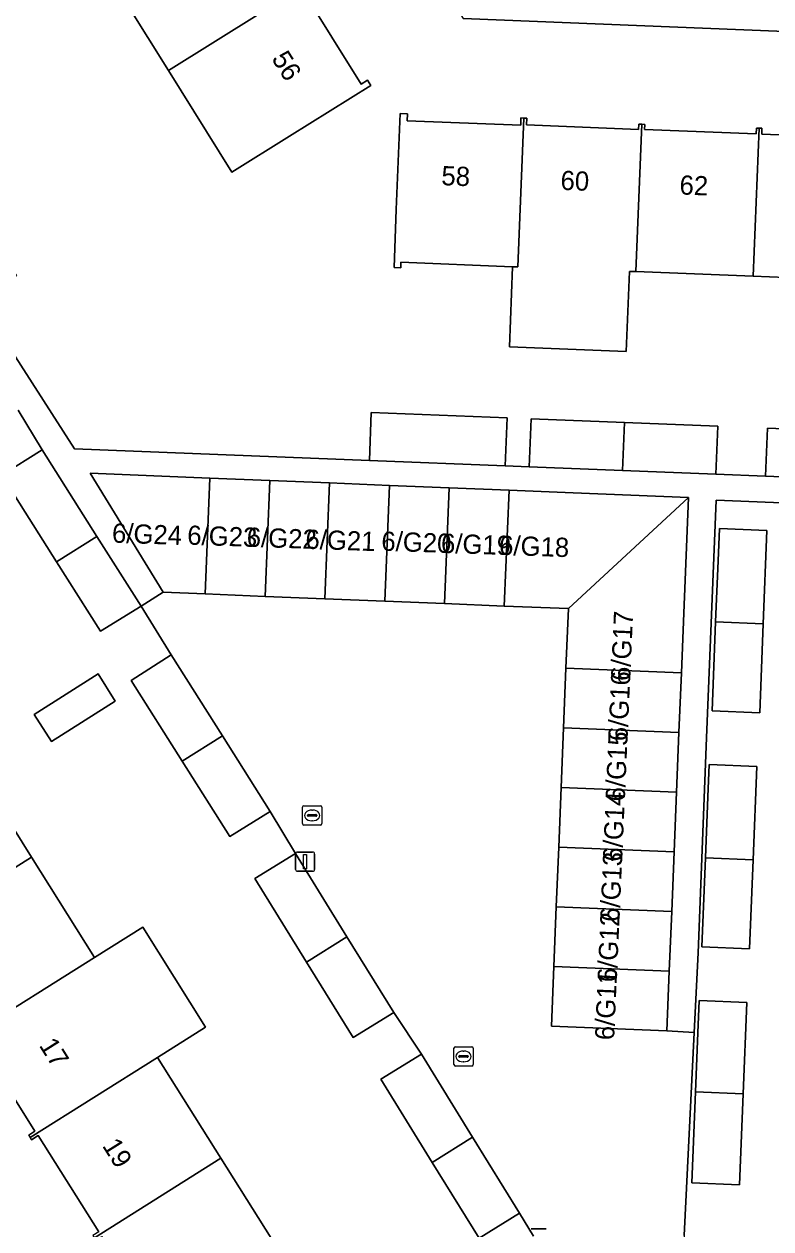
# Model space of a CAD drawing. Extents: x 160077 to 160948, y 386481 to 387498.
# Drawn here: x 160528.1 to 160567, y 386782.4 to 386845.2 of the extents above; entities that cross this region are included whole.
import ezdxf

# ---------------------------------------------------------------- set-up
doc = ezdxf.new("R2010")
doc.units = 0
for name, color, linetype in [('IMGEO_Erf', 7, 'Continuous'), ('IMGEO_Kolk', 7, 'Continuous'), ('IMGEO_Lichtmast', 7, 'Continuous'), ('IMGEO_Pand', 7, 'Continuous'), ('IMGEO_Pand_nummerreeks', 7, 'Continuous'), ('IMGEO_Rijbaan_lokaal_open', 7, 'Continuous'), ('IMGEO_Voetpad_open', 7, 'Continuous')]:
    doc.layers.add(name, color=color, linetype=linetype)

msp = doc.modelspace()

# ---------------------------------------------------------------- linework, layer by layer
at = {"layer": 'IMGEO_Erf'}
for points in [[(160542.627, 386846.954), (160545.689, 386842.035), (160546.018, 386842.24), (160546.192, 386841.96), (160541.948, 386839.318), (160538.946, 386837.449), (160535.647, 386842.748), (160532.432, 386847.913)], [(160593.096, 386843.756), (160550.987, 386845.461)], [(160516.381, 386845.329), (160522.416, 386835.99), (160523.119, 386834.899), (160525.219, 386836.185), (160527.742, 386832.055), (160525.741, 386830.829), (160530.763, 386823.035), (160546.111, 386822.428), (160546.21, 386824.94), (160553.278, 386824.66), (160553.179, 386822.148), (160554.431, 386822.098), (160554.53, 386824.611), (160559.386, 386824.418), (160564.241, 386824.226), (160564.142, 386821.714), (160566.735, 386821.612), (160566.834, 386824.124), (160571.69, 386823.932)], [(160572.045, 386831.792), (160566.092, 386832.028), (160559.978, 386832.271), (160559.644, 386832.284), (160559.479, 386828.115), (160553.402, 386828.356), (160553.566, 386832.525), (160547.751, 386832.755), (160547.74, 386832.471), (160547.391, 386832.485), (160547.511, 386835.51), (160547.709, 386840.506), (160548.085, 386840.491), (160548.071, 386840.128), (160553.985, 386839.893), (160554, 386840.276), (160554.152, 386840.27), (160554.305, 386840.264), (160554.291, 386839.912), (160560.121, 386839.681), (160560.131, 386839.952), (160560.285, 386839.946), (160560.44, 386839.939), (160560.43, 386839.673), (160566.245, 386839.442), (160566.257, 386839.747), (160566.4, 386839.741), (160566.544, 386839.735), (160566.532, 386839.43), (160572.442, 386839.196)], [(160554.647, 386782.033), (160553.926, 386783.231), (160551.816, 386781.929), (160549.385, 386785.866), (160546.706, 386790.207), (160548.816, 386791.509), (160547.375, 386793.68), (160545.265, 386792.378), (160542.844, 386796.3), (160540.155, 386800.656), (160542.265, 386801.958), (160540.953, 386804.156), (160538.843, 386802.854), (160536.365, 386806.772), (160533.705, 386810.978), (160535.799, 386812.306), (160534.224, 386814.846), (160532.114, 386813.544), (160529.827, 386817.16), (160526.976, 386821.668), (160529.07, 386822.996), (160527.823, 386825.053)], [(160525.268, 386806.959), (160528.526, 386801.773), (160531.807, 386796.552), (160534.313, 386798.126), (160537.583, 386792.921), (160535.077, 386791.347), (160538.379, 386786.092), (160541.666, 386780.859)], [(160532.022, 386782.265), (160528.872, 386787.278), (160528.524, 386787.059), (160528.45, 386787.178), (160528.377, 386787.294), (160528.702, 386787.499), (160525.566, 386792.477)]]:
    msp.add_lwpolyline(points, dxfattribs=at)
for points in [[(160573.995, 386801.319), (160574.258, 386807.464), (160574.522, 386813.61), (160574.793, 386819.934), (160564.157, 386820.359), (160563.663, 386807.989), (160563.216, 386796.797), (160563.013, 386792.635), (160562.497, 386782.073), (160561.948, 386770.818), (160562.319, 386770.798), (160563.373, 386770.74), (160563.39, 386771.133), (160566.383, 386771.005), (160569.377, 386770.877), (160572.37, 386770.748), (160572.684, 386770.735), (160572.941, 386776.737), (160573.205, 386782.883), (160573.468, 386789.029), (160573.732, 386795.174)], [(160566.612, 386813.924), (160566.427, 386809.292), (160563.948, 386809.39), (160564.133, 386814.023), (160564.26, 386817.202), (160564.327, 386818.888), (160566.806, 386818.789)], [(160531.983, 386811.317), (160532.881, 386809.9), (160529.556, 386807.791), (160528.657, 386809.208)], [(160565.9, 386797.001), (160563.421, 386797.099), (160563.606, 386801.73), (160563.733, 386804.911), (160563.8, 386806.597), (160566.279, 386806.498), (160566.085, 386801.632)], [(160565.562, 386789.444), (160565.373, 386784.711), (160562.894, 386784.809), (160563.083, 386789.542), (160563.206, 386792.621), (160563.273, 386794.307), (160565.752, 386794.208)]]:
    msp.add_lwpolyline(points, close=True, dxfattribs=at)
at = {"layer": 'IMGEO_Kolk'}
for p, q in [((160542.631, 386803.521), (160542.631, 386804.373)), ((160542.706, 386804.447), (160543.558, 386804.447)), ((160542.933, 386803.99), (160543.331, 386803.99)), ((160543.119, 386804.227), (160543.144, 386804.227)), ((160543.632, 386804.373), (160543.632, 386803.521)), ((160543.558, 386803.447), (160542.706, 386803.447)), ((160542.89, 386803.941), (160542.89, 386803.953)), ((160543.328, 386803.904), (160542.93, 386803.904)), ((160543.142, 386803.667), (160543.117, 386803.667)), ((160543.374, 386803.953), (160543.374, 386803.941)), ((160550.509, 386790.97), (160550.509, 386791.822)), ((160550.584, 386791.896), (160551.436, 386791.896)), ((160550.811, 386791.439), (160551.209, 386791.439)), ((160550.997, 386791.676), (160551.022, 386791.676)), ((160551.51, 386791.822), (160551.51, 386790.97)), ((160551.436, 386790.896), (160550.584, 386790.896)), ((160550.768, 386791.39), (160550.768, 386791.402)), ((160551.206, 386791.353), (160550.808, 386791.353)), ((160551.02, 386791.116), (160550.995, 386791.116)), ((160551.252, 386791.402), (160551.252, 386791.39))]:
    msp.add_line(p, q, dxfattribs=at)
for points in [[(160542.631, 386803.521), (160542.631, 386804.373)], [(160542.706, 386804.447), (160543.558, 386804.447)], [(160543.632, 386804.373), (160543.632, 386803.521)], [(160543.558, 386803.447), (160542.706, 386803.447)], [(160550.509, 386790.97), (160550.509, 386791.822)], [(160550.584, 386791.896), (160551.436, 386791.896)], [(160551.51, 386791.822), (160551.51, 386790.97)], [(160551.436, 386790.896), (160550.584, 386790.896)]]:
    msp.add_lwpolyline(points, dxfattribs=at)
for centre, radius, start, end in [((160542.708, 386804.371), 0.0765, 91.55205, 178.44795), ((160542.708, 386804.371), 0.0765, 91.55205, 178.44795), ((160542.93, 386803.95), 0.0403, 85.87752, 175.75265), ((160543.335, 386803.952), 0.0386, 1.73085, 96.63898), ((160543.556, 386804.371), 0.0765, 1.55205, 88.44795), ((160543.556, 386804.371), 0.0765, 1.55205, 88.44795), ((160542.708, 386803.523), 0.0765, 181.55205, 268.44795), ((160542.708, 386803.523), 0.0765, 181.55205, 268.44795), ((160542.927, 386803.94), 0.0366, 178.93798, 274.71019), ((160543.331, 386803.947), 0.043, 264.86636, 352.45326), ((160543.556, 386803.523), 0.0765, 271.55205, 358.44795), ((160543.556, 386803.523), 0.0765, 271.55205, 358.44795), ((160550.586, 386791.82), 0.0765, 91.55205, 178.44795), ((160550.586, 386791.82), 0.0765, 91.55205, 178.44795), ((160550.808, 386791.399), 0.0403, 85.87752, 175.75265), ((160551.213, 386791.401), 0.0386, 1.73085, 96.63898), ((160551.434, 386791.82), 0.0765, 1.55205, 88.44795), ((160551.434, 386791.82), 0.0765, 1.55205, 88.44795), ((160550.586, 386790.972), 0.0765, 181.55205, 268.44795), ((160550.586, 386790.972), 0.0765, 181.55205, 268.44795), ((160550.805, 386791.389), 0.0366, 178.93798, 274.71019), ((160551.209, 386791.396), 0.043, 264.86636, 352.45326), ((160551.434, 386790.972), 0.0765, 271.55205, 358.44795), ((160551.434, 386790.972), 0.0765, 271.55205, 358.44795)]:
    msp.add_arc(centre, radius, start, end, dxfattribs=at)
for centre, major_axis, ratio, start_param, end_param in [((160543.118, 386803.947), (-0.387, 0.002), 0.722429, 4.712389, 7.853982), ((160543.143, 386803.947), (-0.39, 0.002), 0.717154, 1.570796, 4.712389), ((160550.996, 386791.396), (-0.387, 0.002), 0.722429, 4.712389, 7.853982), ((160551.021, 386791.396), (-0.39, 0.002), 0.717154, 1.570796, 4.712389)]:
    msp.add_ellipse(centre, major_axis=major_axis, ratio=ratio, start_param=start_param, end_param=end_param, dxfattribs=at)
at = {"layer": 'IMGEO_Lichtmast'}
for p, q in [((160542.267, 386801.137), (160542.267, 386801.937)), ((160542.267, 386801.937), (160542.267, 386801.137)), ((160542.367, 386802.037), (160543.157, 386802.037)), ((160543.157, 386802.037), (160542.367, 386802.037)), ((160543.257, 386801.937), (160543.257, 386801.137)), ((160543.257, 386801.137), (160543.257, 386801.937)), ((160543.157, 386801.037), (160542.367, 386801.037)), ((160542.367, 386801.037), (160543.157, 386801.037)), ((160554.523, 386782.412), (160555.313, 386782.412)), ((160555.313, 386782.412), (160554.523, 386782.412))]:
    msp.add_line(p, q, dxfattribs=at)
msp.add_lwpolyline([(160542.687, 386801.912), (160542.837, 386801.912), (160542.837, 386801.162), (160542.687, 386801.162), (160542.687, 386801.912)], dxfattribs=at)
for centre, start, end in [((160542.367, 386801.937), 90, 180), ((160542.367, 386801.937), 90, 180), ((160543.157, 386801.937), 0, 90), ((160543.157, 386801.937), 360, 90), ((160542.367, 386801.137), 180, 270), ((160542.367, 386801.137), 180, 270), ((160543.157, 386801.137), 270, 0), ((160543.157, 386801.137), 270, 0)]:
    msp.add_arc(centre, 0.1, start, end, dxfattribs=at)
at = {"layer": 'IMGEO_Pand'}
for points in [[(160542.85, 386847.268), (160542.77, 386847.397), (160542.443, 386847.193), (160539.394, 386852.091), (160539.654, 386852.252), (160539.567, 386852.391), (160532.432, 386847.913), (160535.647, 386842.748)], [(160535.647, 386842.748), (160538.946, 386837.449), (160541.948, 386839.318), (160546.192, 386841.96), (160546.018, 386842.24), (160545.689, 386842.035), (160542.627, 386846.954), (160542.928, 386847.142), (160542.85, 386847.268)], [(160554.152, 386840.27), (160554, 386840.276), (160553.985, 386839.893), (160548.071, 386840.128), (160548.085, 386840.491), (160547.709, 386840.506), (160547.511, 386835.51), (160547.391, 386832.485), (160547.74, 386832.471), (160547.751, 386832.755), (160553.566, 386832.525), (160553.842, 386832.514)], [(160560.285, 386839.946), (160560.131, 386839.952), (160560.121, 386839.681), (160554.291, 386839.912), (160554.305, 386840.264), (160554.152, 386840.27), (160553.842, 386832.514), (160553.566, 386832.525), (160553.402, 386828.356), (160559.479, 386828.115), (160559.644, 386832.284), (160559.978, 386832.271)], [(160566.4, 386839.741), (160566.257, 386839.747), (160566.245, 386839.442), (160560.43, 386839.673), (160560.44, 386839.939), (160560.285, 386839.946), (160559.978, 386832.271), (160566.092, 386832.028)], [(160572.592, 386839.476), (160572.453, 386839.482), (160572.442, 386839.196), (160566.532, 386839.43), (160566.544, 386839.735), (160566.4, 386839.741), (160566.092, 386832.028), (160572.045, 386831.792), (160572.284, 386831.783)], [(160553.278, 386824.66), (160546.21, 386824.94), (160546.111, 386822.428), (160553.179, 386822.148)], [(160559.386, 386824.418), (160554.53, 386824.611), (160554.431, 386822.098), (160559.287, 386821.906)], [(160564.241, 386824.226), (160559.386, 386824.418), (160559.287, 386821.906), (160564.142, 386821.714)], [(160571.69, 386823.932), (160566.834, 386824.124), (160566.735, 386821.612), (160571.591, 386821.419)], [(160531.926, 386818.48), (160529.07, 386822.996), (160526.976, 386821.668), (160529.827, 386817.16)], [(160537.563, 386815.483), (160537.807, 386821.517), (160531.579, 386821.769), (160535.371, 386815.572)], [(160540.922, 386821.391), (160537.807, 386821.517), (160537.563, 386815.483), (160540.677, 386815.357)], [(160544.036, 386821.265), (160540.922, 386821.391), (160540.677, 386815.357), (160543.791, 386815.231)], [(160543.791, 386815.231), (160546.906, 386815.105), (160547.15, 386821.138), (160544.036, 386821.265)], [(160550.264, 386821.012), (160547.15, 386821.138), (160546.906, 386815.105), (160550.02, 386814.979)], [(160550.02, 386814.979), (160553.134, 386814.853), (160553.378, 386820.886), (160550.264, 386821.012)], [(160556.71, 386820.751), (160553.378, 386820.886), (160553.134, 386814.853), (160556.466, 386814.718), (160562.721, 386820.508)], [(160562.721, 386820.508), (160556.466, 386814.718), (160556.34, 386811.612), (160562.351, 386811.369), (160562.477, 386814.474)], [(160532.114, 386813.544), (160534.224, 386814.846), (160531.926, 386818.48), (160529.827, 386817.16)], [(160566.806, 386818.789), (160564.327, 386818.888), (160564.26, 386817.202), (160564.133, 386814.023), (160566.612, 386813.924)], [(160563.948, 386809.39), (160566.427, 386809.292), (160566.612, 386813.924), (160564.133, 386814.023)], [(160538.463, 386808.093), (160535.799, 386812.306), (160533.705, 386810.978), (160536.365, 386806.772)], [(160556.34, 386811.612), (160556.214, 386808.507), (160562.225, 386808.263), (160562.351, 386811.369)], [(160529.556, 386807.791), (160532.881, 386809.9), (160531.983, 386811.317), (160528.657, 386809.208)], [(160562.099, 386805.157), (160562.225, 386808.263), (160556.214, 386808.507), (160556.088, 386805.401)], [(160536.365, 386806.772), (160538.843, 386802.854), (160540.953, 386804.156), (160538.463, 386808.093)], [(160528.526, 386801.773), (160525.268, 386806.959), (160518.66, 386802.802), (160518.762, 386802.64), (160519.049, 386802.821), (160522.115, 386797.942), (160521.849, 386797.775), (160521.94, 386797.63)], [(160566.279, 386806.498), (160563.8, 386806.597), (160563.733, 386804.911), (160563.606, 386801.73), (160566.085, 386801.632)], [(160556.088, 386805.401), (160555.963, 386802.295), (160561.973, 386802.052), (160562.099, 386805.157)], [(160561.848, 386798.946), (160561.973, 386802.052), (160555.963, 386802.295), (160555.837, 386799.189)], [(160531.807, 386796.552), (160528.526, 386801.773), (160521.94, 386797.63), (160522.03, 386797.487), (160522.284, 386797.646), (160525.406, 386792.677), (160525.207, 386792.552), (160525.279, 386792.445)], [(160544.943, 386797.62), (160542.265, 386801.958), (160540.155, 386800.656), (160542.844, 386796.3)], [(160563.421, 386797.099), (160565.9, 386797.001), (160566.085, 386801.632), (160563.606, 386801.73)], [(160561.722, 386795.84), (160561.848, 386798.946), (160555.837, 386799.189), (160555.711, 386796.084)], [(160535.077, 386791.347), (160537.583, 386792.921), (160534.313, 386798.126), (160531.807, 386796.552), (160525.279, 386792.445), (160525.351, 386792.338), (160525.566, 386792.477), (160528.702, 386787.499), (160528.377, 386787.294), (160528.45, 386787.178)], [(160542.844, 386796.3), (160545.265, 386792.378), (160547.375, 386793.68), (160544.943, 386797.62)], [(160561.722, 386795.84), (160555.711, 386796.084), (160555.585, 386792.978), (160561.596, 386792.735)], [(160565.562, 386789.444), (160565.752, 386794.208), (160563.273, 386794.307), (160563.206, 386792.621), (160563.083, 386789.542)], [(160551.484, 386787.187), (160548.816, 386791.509), (160546.706, 386790.207), (160549.385, 386785.866)], [(160528.45, 386787.178), (160528.524, 386787.059), (160528.872, 386787.278), (160532.022, 386782.265), (160531.715, 386782.072), (160531.793, 386781.949), (160538.379, 386786.092), (160535.077, 386791.347)], [(160563.083, 386789.542), (160562.894, 386784.809), (160565.373, 386784.711), (160565.562, 386789.444)], [(160549.385, 386785.866), (160551.816, 386781.929), (160553.926, 386783.231), (160551.484, 386787.187)], [(160541.666, 386780.859), (160538.379, 386786.092), (160531.793, 386781.949), (160531.872, 386781.823), (160532.175, 386782.013), (160535.293, 386777.051), (160534.978, 386776.853), (160535.068, 386776.709)]]:
    msp.add_lwpolyline(points, close=True, dxfattribs=at)
at = {"layer": 'IMGEO_Rijbaan_lokaal_open'}
msp.add_lwpolyline([(160562.497, 386782.073), (160563.013, 386792.635), (160561.596, 386792.735), (160555.585, 386792.978), (160555.711, 386796.084), (160555.837, 386799.189), (160555.963, 386802.295), (160556.088, 386805.401), (160556.214, 386808.507), (160556.34, 386811.612), (160556.466, 386814.718), (160553.134, 386814.853), (160550.02, 386814.979), (160546.906, 386815.105), (160543.791, 386815.231), (160540.677, 386815.357), (160537.563, 386815.483), (160535.371, 386815.572), (160534.224, 386814.846), (160535.799, 386812.306), (160538.463, 386808.093), (160540.953, 386804.156), (160542.265, 386801.958), (160544.943, 386797.62), (160547.375, 386793.68), (160548.816, 386791.509), (160551.484, 386787.187), (160553.926, 386783.231), (160554.647, 386782.033)], dxfattribs=at)
at = {"layer": 'IMGEO_Voetpad_open'}
for points in [[(160539.02, 386871.499), (160535.996, 386869.579), (160535.795, 386869.424), (160540.451, 386862.348), (160541.296, 386860.993), (160550.987, 386845.461), (160593.096, 386843.756), (160596.088, 386843.636), (160596.243, 386847.636), (160599.05, 386848.312), (160603.434, 386849.369), (160666.813, 386871.238), (160668.825, 386871.932), (160676.694, 386874.549)], [(160571.591, 386821.419), (160566.735, 386821.612), (160564.142, 386821.714), (160559.287, 386821.906), (160554.431, 386822.098), (160553.179, 386822.148), (160546.111, 386822.428), (160530.763, 386823.035), (160525.741, 386830.829), (160525.59, 386830.737), (160523.067, 386834.867), (160523.119, 386834.899), (160522.416, 386835.99), (160516.381, 386845.329)], [(160527.823, 386825.053), (160529.07, 386822.996), (160531.926, 386818.48), (160534.224, 386814.846), (160535.371, 386815.572), (160531.579, 386821.769), (160537.807, 386821.517), (160540.922, 386821.391), (160544.036, 386821.265), (160547.15, 386821.138), (160550.264, 386821.012), (160553.378, 386820.886), (160556.71, 386820.751), (160562.721, 386820.508), (160562.477, 386814.474), (160562.351, 386811.369), (160562.225, 386808.263), (160562.099, 386805.157), (160561.973, 386802.052), (160561.848, 386798.946), (160561.722, 386795.84), (160561.596, 386792.735), (160563.013, 386792.635), (160563.216, 386796.797), (160563.663, 386807.989), (160564.157, 386820.359), (160574.793, 386819.934)]]:
    msp.add_lwpolyline(points, dxfattribs=at)

# ---------------------------------------------------------------- texts
at = {"layer": 'IMGEO_Pand_nummerreeks'}
for s, rotation, p in [('56', 302.01417, (160540.988, 386843.365)), ('58', 357.75401, (160549.844, 386836.776)), ('60', 357.75401, (160556.045, 386836.533)), ('62', 357.75618, (160562.239, 386836.291)), ('6/G24', 358.00983, (160532.699, 386818.158)), ('6/G23', 358.00983, (160536.617, 386818.053)), ('6/G22', 358.00983, (160539.713, 386817.948)), ('6/G21', 358.00983, (160542.768, 386817.839)), ('6/G20', 358.00983, (160546.72, 386817.738)), ('6/G19', 358.00983, (160549.825, 386817.63)), ('6/G18', 358.00983, (160552.851, 386817.525)), ('6/G17', 87.44575, (160559.681, 386810.936)), ('6/G16', 87.44575, (160559.541, 386807.799)), ('6/G15', 87.44575, (160559.401, 386804.662)), ('6/G14', 87.44575, (160559.261, 386801.525)), ('6/G13', 87.44575, (160559.121, 386798.389)), ('6/G12', 87.44575, (160558.981, 386795.246)), ('6/G11', 87.44575, (160558.846, 386792.226)), ('17', 302.19429, (160528.887, 386791.971)), ('19', 302.19193, (160532.178, 386786.743))]:
    msp.add_text(s, height=1, rotation=rotation, dxfattribs=at).set_placement(p)

doc.saveas('drawing.dxf')
